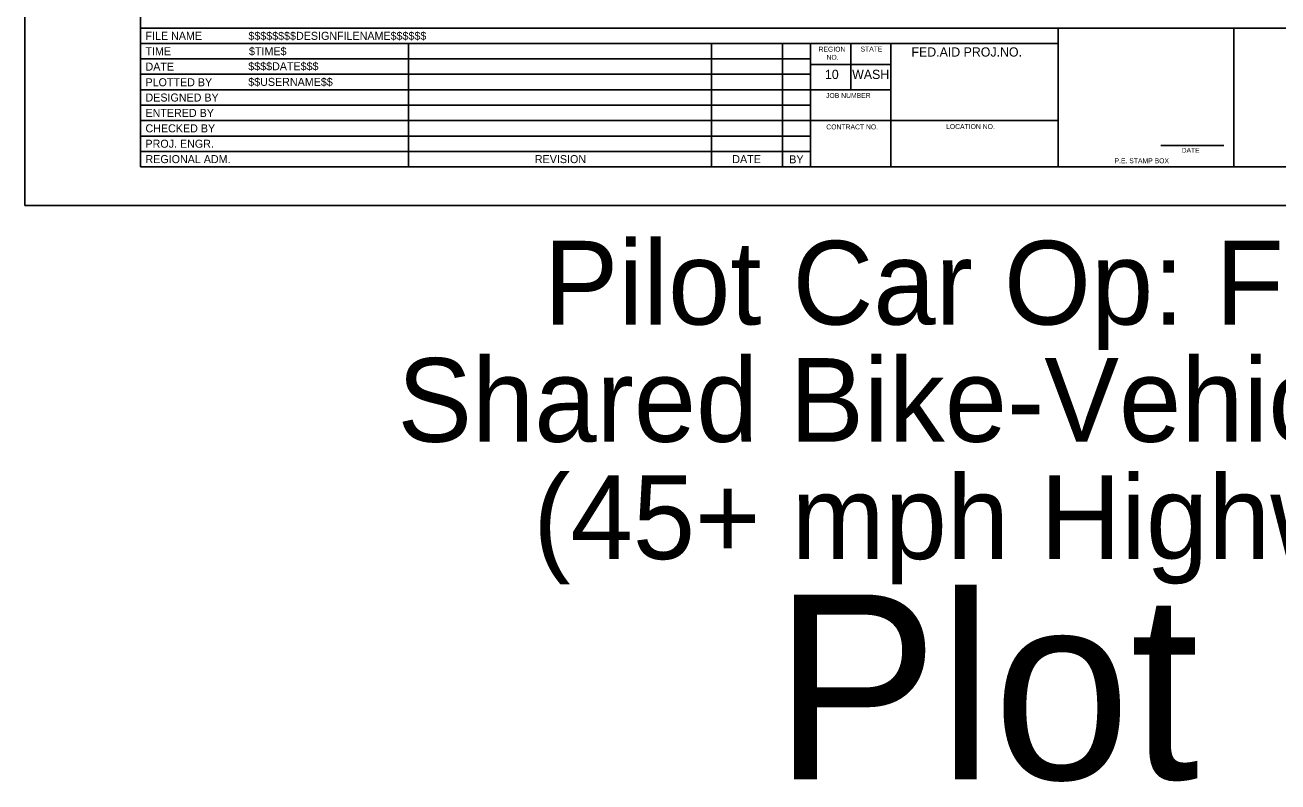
# Model space of a CAD drawing. Extents: x 99999.1 to 100095.7, y 99995 to 100010.7.
# Drawn here: x 99999.06 to 100009.24, y 99995.01 to 100001.15 of the extents above; entities that cross this region are included whole.
import ezdxf

# ---------------------------------------------------------------- set-up
doc = ezdxf.new("R2010")
doc.units = 0
for name, color, linetype in [('SH_GI_PlotLimits', 7, 'Continuous'), ('SH_GI_SheetBorder', 7, 'Continuous'), ('SH_GI_SheetLocationText', 7, 'Continuous'), ('SH_GI_SheetTextInCells', 7, 'Continuous'), ('SH_GI_TitleBlockText', 7, 'Continuous')]:
    doc.layers.add(name, color=color, linetype=linetype)

msp = doc.modelspace()

# ---------------------------------------------------------------- linework, layer by layer
at = {"layer": 'SH_GI_PlotLimits'}
msp.add_lwpolyline([(99999.062, 99999.687), (100016.062, 99999.687), (100016.062, 100010.687), (99999.062, 100010.687)], close=True, dxfattribs=at)
at = {"layer": 'SH_GI_SheetBorder'}
for p, q in [((100000, 100010.375), (100000, 100000)), ((100000, 100001.126), (100015.75, 100001.126)), ((100007.457, 100000), (100007.457, 100001.126)), ((100008.883, 100000), (100008.883, 100001.126)), ((100000, 100001.001), (100007.457, 100001.001)), ((100002.179, 100001.001), (100002.179, 100000)), ((100004.641, 100001.001), (100004.641, 100000)), ((100005.216, 100001.001), (100005.216, 100000)), ((100005.445, 100001.001), (100005.445, 100000)), ((100005.772, 100000.625), (100005.772, 100001.001)), ((100006.096, 100000), (100006.096, 100001.001)), ((100000, 100000.876), (100002.182, 100000.876)), ((100002.182, 100000.876), (100005.447, 100000.876)), ((100006.096, 100000.831), (100005.447, 100000.831)), ((100000, 100000.751), (100002.182, 100000.751)), ((100002.182, 100000.751), (100005.447, 100000.751)), ((100000, 100000.625), (100005.447, 100000.625)), ((100006.096, 100000.625), (100005.447, 100000.625)), ((100000, 100000.5), (100005.447, 100000.5)), ((100000, 100000.375), (100005.447, 100000.375)), ((100007.457, 100000.375), (100005.447, 100000.375)), ((100000, 100000.25), (100005.447, 100000.25)), ((100000, 100000.125), (100005.447, 100000.125)), ((100008.29, 100000.173), (100008.802, 100000.173)), ((100000, 100000), (100015.75, 100000))]:
    msp.add_line(p, q, dxfattribs=at)

# ---------------------------------------------------------------- texts
at = {"layer": 'SH_GI_SheetLocationText'}
for s, height, p in [('Pilot Car Op: Flagger', 0.68, (100003.277, 99998.719)), ('Shared Bike-Vehicle Lane', 0.68, (100002.088, 99997.767)), ('(45+ mph Highways)', 0.68, (100003.192, 99996.815)), ('Plot 1', 1.5, (100005.145, 99995.027))]:
    msp.add_text(s, height=height, dxfattribs=at).set_placement(p)
at = {"layer": 'SH_GI_SheetTextInCells'}
for s, height, p in [('FILE NAME', 0.0651, (100000.041, 100001.031)), ('TIME', 0.0651, (100000.041, 100000.906)), ('REGION', 0.04, (100005.51, 100000.935)), ('STATE', 0.04, (100005.851, 100000.936)), ('FED.AID PROJ.NO.', 0.07506, (100006.265, 100000.895)), ('DATE', 0.0651, (100000.041, 100000.781)), ('NO.', 0.04, (100005.575, 100000.869)), ('PLOTTED BY', 0.0651, (100000.041, 100000.654)), ('10', 0.0751, (100005.562, 100000.713)), ('WASH', 0.0751, (100005.783, 100000.713)), ('DESIGNED BY', 0.06505, (100000.041, 100000.53)), ('JOB NUMBER', 0.04, (100005.571, 100000.559)), ('ENTERED BY', 0.0651, (100000.041, 100000.405)), ('CHECKED BY', 0.0651, (100000.041, 100000.28)), ('CONTRACT NO.', 0.04003, (100005.573, 100000.304)), ('LOCATION NO.', 0.04003, (100006.546, 100000.307)), ('PROJ. ENGR.', 0.06505, (100000.041, 100000.155)), ('DATE', 0.04, (100008.46, 100000.114)), ('REGIONAL ADM.', 0.06505, (100000.041, 100000.03)), ('REVISION', 0.0651, (100003.205, 100000.03)), ('DATE', 0.0651, (100004.809, 100000.03)), ('BY', 0.0651, (100005.272, 100000.028)), ('P.E. STAMP BOX', 0.04003, (100007.915, 100000.029))]:
    msp.add_text(s, height=height, dxfattribs=at).set_placement(p)
at = {"layer": 'SH_GI_TitleBlockText'}
for s, height, p in [('$$$$$$$$DESIGNFILENAME$$$$$$', 0.06505, (100000.877, 100001.031)), ('$TIME$', 0.0651, (100000.882, 100000.906)), ('$$$$DATE$$$', 0.06505, (100000.876, 100000.784)), ('$$USERNAME$$', 0.06505, (100000.876, 100000.657))]:
    msp.add_text(s, height=height, dxfattribs=at).set_placement(p)

doc.saveas('drawing.dxf')
